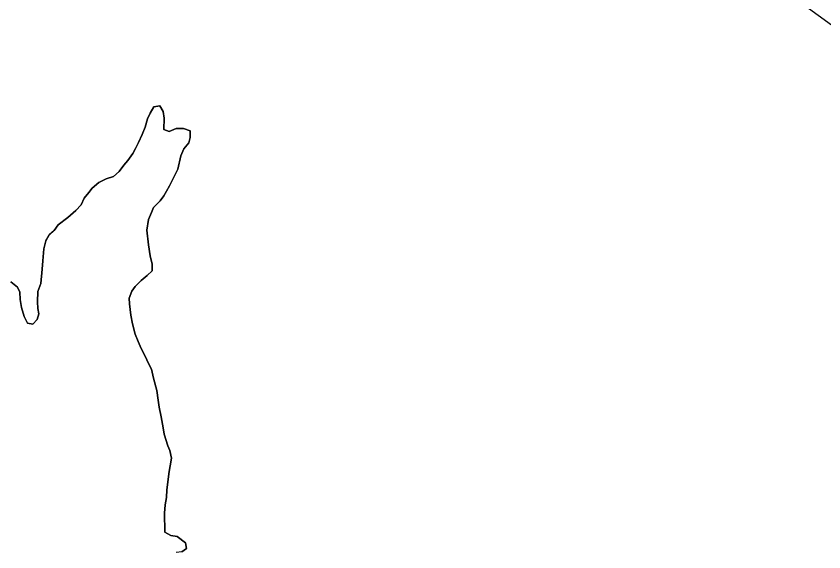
# Model space of a CAD drawing. Extents: x 3177185 to 3215018, y 812988 to 838321.
# Drawn here: x 3196188.1 to 3196650.5, y 822246 to 822552.6 of the extents above; entities that cross this region are included whole.
import ezdxf

# ---------------------------------------------------------------- set-up
doc = ezdxf.new("R2010")
doc.units = 0
for name, color, linetype in [('V-SITE-VEGE', 7, 'Continuous'), ('V-TOPO-MINR', 7, 'Continuous'), ('V-TOPO-SHOR', 7, 'Continuous')]:
    doc.layers.add(name, color=color, linetype=linetype)

msp = doc.modelspace()

# ---------------------------------------------------------------- linework, layer by layer
at = {"layer": 'V-SITE-VEGE'}
for p, q in [((3196266.97, 822500.62), (3196264.8, 822497.08)), ((3196270.47, 822501.31), (3196266.97, 822500.62)), ((3196272.26, 822498.03), (3196270.47, 822501.31)), ((3196264.8, 822497.08), (3196263.3, 822493.78)), ((3196272.95, 822494.31), (3196272.26, 822498.03)), ((3196263.3, 822493.78), (3196262.02, 822489.15)), ((3196272.58, 822487.71), (3196272.95, 822494.31)), ((3196262.02, 822489.15), (3196260.31, 822484.96)), ((3196275.66, 822486.65), (3196272.58, 822487.71)), ((3196279.82, 822488.22), (3196275.66, 822486.65)), ((3196283.99, 822488.26), (3196279.82, 822488.22)), ((3196287.73, 822486.98), (3196283.99, 822488.26)), ((3196287.77, 822483.25), (3196287.73, 822486.98)), ((3196260.31, 822484.96), (3196258.15, 822480.33)), ((3196286.92, 822480.16), (3196287.77, 822483.25)), ((3196256.43, 822476.8), (3196254.92, 822473.93)), ((3196258.15, 822480.33), (3196256.43, 822476.8)), ((3196284.1, 822476.62), (3196286.92, 822480.16)), ((3196254.92, 822473.93), (3196252.1, 822469.95)), ((3196280.7, 822464.95), (3196282.38, 822472.65)), ((3196282.38, 822472.65), (3196284.1, 822476.62)), ((3196252.1, 822469.95), (3196249.71, 822467.3)), ((3196247.11, 822463.76), (3196243.84, 822460.87)), ((3196249.71, 822467.3), (3196247.11, 822463.76)), ((3196275.96, 822455.46), (3196280.7, 822464.95)), ((3196239.69, 822459.51), (3196235.53, 822457.5)), ((3196243.84, 822460.87), (3196239.69, 822459.51)), ((3196231.61, 822454.17), (3196229.66, 822451.73)), ((3196235.53, 822457.5), (3196231.61, 822454.17)), ((3196274.23, 822452.38), (3196275.96, 822455.46)), ((3196229.66, 822451.73), (3196227.05, 822448.42)), ((3196270.55, 822446.85), (3196272.72, 822449.72)), ((3196272.72, 822449.72), (3196274.23, 822452.38)), ((3196225.33, 822444.67), (3196222.29, 822441.34)), ((3196227.05, 822448.42), (3196225.33, 822444.67)), ((3196266.85, 822443.08), (3196270.55, 822446.85)), ((3196222.29, 822441.34), (3196217.72, 822437.35)), ((3196263.84, 822436.25), (3196265.56, 822440.22)), ((3196265.56, 822440.22), (3196266.85, 822443.08)), ((3196217.72, 822437.35), (3196212.27, 822433.12)), ((3196263.02, 822430.09), (3196263.84, 822436.25)), ((3196212.27, 822433.12), (3196209.88, 822430.03)), ((3196207.05, 822427.37), (3196205.1, 822424.05)), ((3196209.88, 822430.03), (3196207.05, 822427.37)), ((3196263.98, 822421.75), (3196263.02, 822430.09)), ((3196205.1, 822424.05), (3196204.05, 822419.43)), ((3196264.92, 822415.39), (3196263.98, 822421.75)), ((3196204.05, 822419.43), (3196203.46, 822412.62)), ((3196203.46, 822412.62), (3196203.06, 822407.78)), ((3196266.06, 822410.58), (3196264.92, 822415.39)), ((3196203.06, 822407.78), (3196202.26, 822399.65)), ((3196266.09, 822406.84), (3196266.06, 822410.58)), ((3196259.78, 822401.29), (3196263.04, 822404.18)), ((3196263.04, 822404.18), (3196266.09, 822406.84)), ((3196188.89, 822397.55), (3196185.12, 822400.58)), ((3196202.26, 822399.65), (3196200.55, 822395.02)), ((3196256.3, 822397.97), (3196259.78, 822401.29)), ((3196190.23, 822394.71), (3196188.89, 822397.55)), ((3196190.49, 822390.54), (3196190.23, 822394.71)), ((3196200.55, 822395.02), (3196200.38, 822389.09)), ((3196252.85, 822391.12), (3196254.34, 822395.31)), ((3196254.34, 822395.31), (3196256.3, 822397.97)), ((3196191.19, 822385.93), (3196190.49, 822390.54)), ((3196200.38, 822389.09), (3196200.64, 822385.36)), ((3196253.1, 822388.05), (3196252.85, 822391.12)), ((3196192.78, 822380.68), (3196191.19, 822385.93)), ((3196200.64, 822385.36), (3196201.11, 822382.29)), ((3196253.82, 822381.47), (3196253.1, 822388.05)), ((3196194.57, 822376.96), (3196192.78, 822380.68)), ((3196201.11, 822382.29), (3196200.26, 822378.99)), ((3196254.74, 822376.43), (3196253.82, 822381.47)), ((3196197.65, 822376.33), (3196194.57, 822376.96)), ((3196200.26, 822378.99), (3196197.65, 822376.33)), ((3196256.34, 822370.52), (3196254.74, 822376.43)), ((3196257.91, 822366.36), (3196256.34, 822370.52)), ((3196259.71, 822362.43), (3196257.91, 822366.36)), ((3196262.17, 822357.61), (3196259.71, 822362.43)), ((3196263.74, 822354.12), (3196262.17, 822357.61)), ((3196265.53, 822350.62), (3196263.74, 822354.12)), ((3196266.68, 822345.36), (3196265.53, 822350.62)), ((3196268.72, 822338.35), (3196266.68, 822345.36)), ((3196269.43, 822332.87), (3196268.72, 822338.35)), ((3196269.91, 822328.92), (3196269.43, 822332.87)), ((3196271.06, 822323.22), (3196269.91, 822328.92)), ((3196272.21, 822317.09), (3196271.06, 822323.22)), ((3196272.91, 822313.36), (3196272.21, 822317.09)), ((3196274.95, 822306.79), (3196272.91, 822313.36)), ((3196276.07, 822303.95), (3196274.95, 822306.79)), ((3196276.99, 822299.56), (3196276.07, 822303.95)), ((3196276.37, 822295.17), (3196276.99, 822299.56)), ((3196274.31, 822281.53), (3196275.74, 822292.09)), ((3196275.74, 822292.09), (3196276.37, 822295.17)), ((3196274.13, 822277.14), (3196274.31, 822281.53)), ((3196273.51, 822272.96), (3196274.13, 822277.14)), ((3196273.11, 822268.12), (3196273.51, 822272.96)), ((3196273.15, 822264.39), (3196273.11, 822268.12)), ((3196273.18, 822261.32), (3196273.15, 822264.39)), ((3196273.22, 822257.37), (3196273.18, 822261.32)), ((3196276.75, 822255.42), (3196273.22, 822257.37)), ((3196280.27, 822254.8), (3196276.75, 822255.42)), ((3196285.13, 822251.11), (3196280.27, 822254.8)), ((3196285.6, 822248.04), (3196285.13, 822251.11)), ((3196282.98, 822246.04), (3196285.6, 822248.04))]:
    msp.add_line(p, q, dxfattribs=at)
at = {"layer": 'V-TOPO-MINR'}
msp.add_lwpolyline([(3196654.8, 822547.52), (3196545.97, 822626.64)], dxfattribs=at)
at = {"layer": 'V-TOPO-SHOR'}
for points in [[(3196185.12, 822400.59), (3196188.89, 822397.55), (3196190.23, 822394.71), (3196190.49, 822390.54), (3196191.19, 822385.93), (3196192.78, 822380.68), (3196194.57, 822376.96), (3196197.65, 822376.33), (3196200.26, 822378.99), (3196201.11, 822382.29), (3196200.64, 822385.36), (3196200.38, 822389.09), (3196200.55, 822395.02), (3196202.26, 822399.65), (3196203.06, 822407.78), (3196203.46, 822412.62), (3196204.05, 822419.43), (3196205.1, 822424.05), (3196207.05, 822427.36), (3196209.88, 822430.03), (3196212.27, 822433.12), (3196217.72, 822437.35), (3196222.29, 822441.34), (3196225.33, 822444.67), (3196227.05, 822448.42), (3196229.66, 822451.73), (3196231.61, 822454.17), (3196235.53, 822457.5), (3196239.69, 822459.51), (3196243.84, 822460.87), (3196247.11, 822463.76), (3196249.71, 822467.29), (3196252.1, 822469.95), (3196254.92, 822473.93), (3196256.43, 822476.8), (3196258.15, 822480.33), (3196260.31, 822484.96), (3196262.02, 822489.15), (3196263.3, 822493.78), (3196264.8, 822497.08), (3196266.97, 822500.62), (3196270.47, 822501.31), (3196272.26, 822498.03), (3196272.95, 822494.31), (3196272.58, 822487.71), (3196275.66, 822486.65), (3196279.82, 822488.22), (3196283.99, 822488.26), (3196287.73, 822486.98), (3196287.77, 822483.25), (3196286.92, 822480.16), (3196284.1, 822476.62), (3196282.38, 822472.65), (3196280.7, 822464.95), (3196275.96, 822455.46), (3196274.23, 822452.38), (3196272.72, 822449.72), (3196270.55, 822446.85), (3196266.85, 822443.08), (3196265.56, 822440.22), (3196263.84, 822436.25), (3196263.02, 822430.09), (3196263.98, 822421.75), (3196264.92, 822415.39), (3196266.06, 822410.58), (3196266.09, 822406.84), (3196263.04, 822404.18), (3196259.78, 822401.29), (3196256.3, 822397.97), (3196254.34, 822395.31), (3196252.85, 822391.12), (3196253.1, 822388.05), (3196253.82, 822381.47), (3196254.74, 822376.43), (3196256.34, 822370.52), (3196257.91, 822366.36), (3196259.71, 822362.43), (3196262.17, 822357.62), (3196263.74, 822354.12), (3196265.53, 822350.62), (3196266.68, 822345.36), (3196268.72, 822338.35), (3196269.43, 822332.87), (3196269.91, 822328.92), (3196271.06, 822323.22), (3196272.21, 822317.09)], [(3196272.21, 822317.09), (3196272.91, 822313.36), (3196274.95, 822306.79), (3196276.07, 822303.95), (3196276.99, 822299.56), (3196276.37, 822295.17), (3196275.74, 822292.09), (3196274.31, 822281.53), (3196274.13, 822277.14), (3196273.51, 822272.96), (3196273.11, 822268.12), (3196273.15, 822264.39), (3196273.18, 822261.32), (3196273.22, 822257.37), (3196276.75, 822255.42), (3196280.27, 822254.8), (3196285.13, 822251.11), (3196285.6, 822248.04), (3196282.98, 822246.04), (3196279.7, 822245.57)]]:
    msp.add_lwpolyline(points, dxfattribs=at)

doc.saveas('drawing.dxf')
